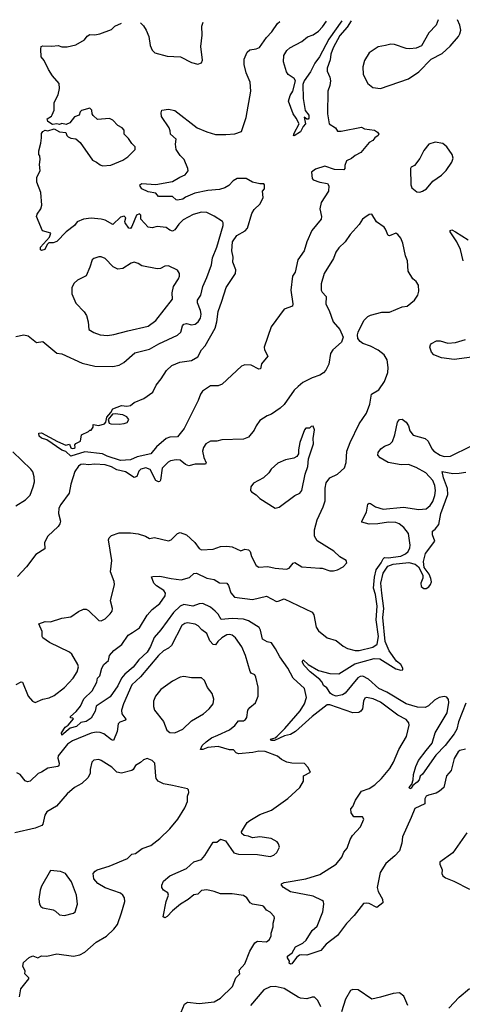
# Model space of a CAD drawing. Extents: x 2057697 to 2160550, y 827490 to 1016834.
# Tile 400 of 509: x 2071372 to 2074858, y 1008515 to 1016277. Entities that reach past the tile are written whole.
import ezdxf

# ---------------------------------------------------------------- set-up
doc = ezdxf.new("R2010")
doc.units = 0

msp = doc.modelspace()

# ---------------------------------------------------------------- linework, layer by layer
at = {"layer": '0CON20XD'}
for points in [[(2073982.9, 1016268.4), (2073951, 1016219), (2073895, 1016151.8), (2073841.7, 1016055), (2073822.2, 1016005), (2073818.1, 1015961.9), (2073793.3, 1015895), (2073795, 1015872.5), (2073815.7, 1015825), (2073821.4, 1015795), (2073815, 1015757.5), (2073798, 1015715), (2073797.7, 1015535), (2073810, 1015455), (2073858.8, 1015425), (2073875, 1015397.1), (2073905, 1015397.1), (2074065, 1015431.2), (2074087.3, 1015417.3), (2074167.5, 1015405), (2074191.7, 1015391.7), (2074200, 1015375), (2074196.7, 1015365), (2074168.8, 1015345), (2074154.2, 1015325.8), (2074125, 1015308.8), (2074058.8, 1015231.2), (2074013.7, 1015206.3), (2073985, 1015182), (2073946.2, 1015165), (2073933.6, 1015126.4), (2073933.3, 1015105), (2073925, 1015093.3), (2073853, 1015097), (2073775, 1015123.3), (2073701.9, 1015098.1), (2073669.4, 1015075), (2073675.7, 1015025.7), (2073683.4, 1015013.4), (2073735.8, 1014995.8), (2073797.5, 1014985), (2073806.2, 1014966.2), (2073804, 1014925), (2073746, 1014835), (2073736, 1014785), (2073749.2, 1014725), (2073746, 1014705), (2073672, 1014615), (2073634, 1014525), (2073614, 1014455), (2073564.2, 1014385), (2073541.9, 1014288.1), (2073521.4, 1014255), (2073506.7, 1014145), (2073523.9, 1014036.1), (2073521.7, 1014018.3), (2073454.5, 1013995.5), (2073353.3, 1013855), (2073298.8, 1013695), (2073301.2, 1013675), (2073326.7, 1013625), (2073278, 1013565), (2073268.8, 1013525), (2073255, 1013522.5), (2073195, 1013553.3), (2073145, 1013556.7), (2073118.8, 1013545), (2072966.3, 1013403.7), (2072935, 1013390), (2072875, 1013391.5), (2072812.3, 1013347.7), (2072796.4, 1013325), (2072778.9, 1013275), (2072742, 1013202), (2072667.8, 1013055), (2072615, 1012989.5), (2072555, 1012987.1), (2072525, 1012976.8), (2072449.9, 1012910.1), (2072405, 1012854.8), (2072298.8, 1012831.2), (2072245, 1012806.5), (2072165, 1012801.6), (2072061.8, 1012835), (2072023.4, 1012853.4), (2071885, 1012871.4), (2071775, 1012835.8), (2071735, 1012873.1), (2071704.6, 1012884.6), (2071585, 1012963.8), (2071545, 1012979.4), (2071525.8, 1012995), (2071522, 1013018), (2071545, 1013019.4), (2071670.9, 1012950.9), (2071735, 1012923.3), (2071765, 1012930), (2071775, 1012902.5), (2071785, 1012896.7), (2071800.7, 1012899.3), (2071810, 1012905), (2071807.5, 1012925), (2071813.3, 1012936.7), (2071850, 1012955), (2071860, 1013005), (2071915, 1013030), (2071925, 1013040), (2071935, 1013040), (2071950, 1013065), (2071950, 1013085), (2071995, 1013077.5), (2072039.7, 1013090.3), (2072051.2, 1013105), (2072057.5, 1013145), (2072090, 1013180), (2072105, 1013210), (2072173.6, 1013236.4), (2072215, 1013230), (2072243.9, 1013236.1), (2072275, 1013258.8), (2072349.7, 1013290.3), (2072419.9, 1013340.1), (2072446.7, 1013395), (2072487.5, 1013445), (2072528.3, 1013511.7), (2072569.7, 1013550.3), (2072632.4, 1013577.6), (2072725, 1013589.4), (2072775, 1013619.2), (2072805.4, 1013674.6), (2072833.1, 1013705), (2072911.4, 1013845), (2072926.3, 1013895), (2072936.4, 1013976.4), (2072965, 1014058), (2072999.1, 1014165), (2073073.1, 1014276.9), (2073074.6, 1014305), (2073051.8, 1014365), (2073052.7, 1014405), (2073042.5, 1014455), (2073047.9, 1014525), (2073082.1, 1014575), (2073147.7, 1014612.3), (2073167.1, 1014632.9), (2073200.3, 1014749.7), (2073220.1, 1014779.9), (2073265.4, 1014825), (2073290.8, 1014875), (2073286, 1014925), (2073300.8, 1014945), (2073300.8, 1014975), (2073295, 1014982), (2073265, 1014981.9), (2073205.5, 1014995.5), (2073155, 1015025.5), (2073085, 1015024.4), (2073052.7, 1015007.3), (2073019.7, 1014970.3), (2072987.6, 1014952.4), (2072945, 1014938.4), (2072855, 1014930.6), (2072750.6, 1014909.4), (2072678.3, 1014878.3), (2072656.5, 1014863.5), (2072615, 1014855.7), (2072605, 1014857.6), (2072575, 1014883), (2072464.6, 1014884.6), (2072445, 1014910), (2072385, 1014920.5), (2072333.3, 1014945), (2072320, 1014965), (2072317.5, 1014975), (2072335, 1014987.1), (2072445, 1014978.9), (2072575, 1015002.5), (2072633, 1015037), (2072676.7, 1015055), (2072698, 1015085), (2072696, 1015105), (2072668, 1015175), (2072637.1, 1015207.1), (2072605.7, 1015255), (2072600, 1015295), (2072603.8, 1015335), (2072559.2, 1015375), (2072557.7, 1015402.3), (2072548.8, 1015425), (2072490, 1015515), (2072487, 1015543), (2072492.5, 1015565), (2072545, 1015572.5), (2072595, 1015561.1), (2072770, 1015425), (2072845, 1015393.5), (2072915, 1015373.3), (2072995, 1015371.4), (2073067.3, 1015377.3), (2073120, 1015395), (2073156, 1015505), (2073194, 1015715), (2073188.8, 1015785), (2073155, 1015857.5), (2073139.2, 1015925), (2073141.5, 1015965), (2073165, 1016020), (2073185, 1016039.2), (2073235, 1016047.5), (2073261.2, 1016058.8), (2073315, 1016136.2), (2073359.3, 1016180.7), (2073403.6, 1016246.4), (2073422.1, 1016262.5)], [(2071543.3, 1015345), (2071545, 1015380), (2071553.6, 1015396.4), (2071573.6, 1015406.4), (2071595, 1015400), (2071645, 1015416.7), (2071685, 1015392.5), (2071737, 1015387), (2071742.5, 1015365), (2071754.2, 1015354.2), (2071775, 1015343.8), (2071815, 1015337.5), (2071849.7, 1015309.7), (2071945, 1015168.8), (2071976.7, 1015155), (2072005, 1015132), (2072025, 1015125.8), (2072088.9, 1015131.1), (2072185, 1015170.6), (2072223.7, 1015196.3), (2072282.5, 1015255), (2072282, 1015275), (2072255, 1015300), (2072230.2, 1015340.2), (2072196.2, 1015375), (2072196.2, 1015405), (2072180, 1015425), (2072145, 1015444), (2072105, 1015484), (2072078.8, 1015498.8), (2071985, 1015490), (2071952, 1015522), (2071943.3, 1015535), (2071940, 1015565), (2071925, 1015580), (2071859.3, 1015560.7), (2071849.3, 1015550.7), (2071840, 1015525), (2071805, 1015512.5), (2071765.9, 1015464.1), (2071739.3, 1015450.7), (2071705, 1015458.8), (2071685, 1015451.2), (2071665, 1015456.2), (2071632, 1015452), (2071595, 1015473.3), (2071588.8, 1015495), (2071623, 1015517), (2071628.3, 1015528.3), (2071643.3, 1015565), (2071643.8, 1015625), (2071676, 1015685), (2071686.2, 1015735), (2071683.8, 1015775), (2071630.8, 1015835), (2071598.6, 1015885), (2071565.7, 1015955.7), (2071541.2, 1015985), (2071537.5, 1016045), (2071542.5, 1016065), (2071555, 1016071.2), (2071625, 1016067.5), (2071675, 1016073.8), (2071705, 1016064), (2071745, 1016062), (2071815, 1016078), (2071882.3, 1016117.7), (2071903.8, 1016146.2), (2071925, 1016159.4), (2071965, 1016158.1), (2072003, 1016167), (2072095, 1016200), (2072121.2, 1016225), (2072173.4, 1016250.4)], [(2072324, 1016251.9), (2072347.9, 1016227.9), (2072368, 1016195), (2072390, 1016145), (2072398.8, 1016075), (2072416.4, 1016036.4), (2072437.5, 1016015), (2072535, 1015988.8), (2072640, 1015985), (2072725, 1015940), (2072775, 1015926.7), (2072803, 1015937), (2072813, 1015957), (2072798, 1016065), (2072810.8, 1016155), (2072808, 1016225), (2072816.4, 1016256.7)], [(2073909.5, 1016267.6), (2073807.4, 1016122.6), (2073734.7, 1015985), (2073696.3, 1015935), (2073662.1, 1015865), (2073613.6, 1015796.4), (2073601.8, 1015765), (2073604.2, 1015655), (2073621.4, 1015561.4), (2073650, 1015525), (2073648.8, 1015501.2), (2073645, 1015492.5), (2073635, 1015492.5), (2073611.7, 1015508.3), (2073623.8, 1015455), (2073603.8, 1015435), (2073585, 1015392.5), (2073535, 1015360.8), (2073530, 1015365), (2073535, 1015383.3), (2073573.8, 1015455), (2073551.1, 1015501.1), (2073525.3, 1015535), (2073488.4, 1015635), (2073501.6, 1015678.4), (2073524.6, 1015715), (2073543.5, 1015795), (2073534.6, 1015814.6), (2073488, 1015845), (2073473.8, 1015865), (2073450, 1015945), (2073453.3, 1015995), (2073476.2, 1016035), (2073498.8, 1016055), (2073593.7, 1016106.3), (2073638.6, 1016141.4), (2073685, 1016156.9), (2073725, 1016187.5), (2073758.2, 1016221.8), (2073789.7, 1016266.3)], [(2074668.5, 1016275.6), (2074653.8, 1016235), (2074595, 1016173.3), (2074537.8, 1016072.2), (2074495, 1016054), (2074445, 1016047.1), (2074415, 1016050.8), (2074325, 1016081.2), (2074295, 1016083.3), (2074253.6, 1016073.6), (2074195, 1016062), (2074125, 1016016.2), (2074088, 1015955), (2074074.3, 1015905.7), (2074078, 1015845), (2074113.3, 1015775), (2074152.7, 1015742.7), (2074215, 1015734), (2074435, 1015812), (2074515, 1015866), (2074612.5, 1015965), (2074698.8, 1016011.2), (2074762.1, 1016067.9), (2074828, 1016145), (2074840, 1016165), (2074845.8, 1016194.2), (2074839.2, 1016235), (2074819.3, 1016277.2)], [(2071340.7, 1013780.7), (2071405, 1013793.3), (2071440, 1013785), (2071505, 1013733.3), (2071555, 1013740), (2071665, 1013649.3), (2071703.3, 1013643.3), (2071865, 1013570.5), (2071965.4, 1013545.4), (2072105, 1013543.8), (2072155, 1013554.5), (2072192, 1013575), (2072279.1, 1013650.9), (2072395, 1013680), (2072468, 1013722), (2072615, 1013789.1), (2072640.9, 1013815), (2072655, 1013863.3), (2072665, 1013877.5), (2072685, 1013883.3), (2072725, 1013871.8), (2072755, 1013875.6), (2072776.9, 1013895), (2072795.4, 1013924.6), (2072801.2, 1013955), (2072795.3, 1013985.3), (2072772.7, 1014045), (2072773.3, 1014065), (2072798.9, 1014105), (2072813.8, 1014175), (2072847.3, 1014245), (2072882.2, 1014345), (2072891.4, 1014398.6), (2072925.3, 1014484.7), (2072974, 1014655), (2072976.2, 1014675), (2072970, 1014685), (2072905, 1014728.8), (2072846.8, 1014756.8), (2072805, 1014759.4), (2072739.8, 1014740.2), (2072660.2, 1014699.8), (2072625, 1014666), (2072595, 1014620.8), (2072575, 1014610.6), (2072555, 1014616.7), (2072525, 1014638.7), (2072455, 1014648), (2072415, 1014635.6), (2072385, 1014641.9), (2072326, 1014705), (2072326.4, 1014735), (2072315, 1014747.5), (2072292, 1014735), (2072255, 1014646.2), (2072245, 1014631.2), (2072233.2, 1014633.2), (2072204.3, 1014675), (2072200.6, 1014685), (2072209.4, 1014715), (2072195, 1014727.1), (2072165, 1014720.5), (2072105, 1014663.8), (2072045, 1014695.5), (2072014.6, 1014704.6), (2071935, 1014712.5), (2071875, 1014704.6), (2071825.5, 1014684.5), (2071805, 1014655.8), (2071738, 1014605), (2071665, 1014528.8), (2071635, 1014518.8), (2071603, 1014517), (2071588.8, 1014505), (2071570, 1014465), (2071545, 1014458.8), (2071535, 1014463.3), (2071536.2, 1014485), (2071606.2, 1014563.8), (2071618.8, 1014595), (2071552.3, 1014612.3), (2071503.8, 1014725), (2071508.8, 1014745), (2071538, 1014785), (2071546.2, 1014815), (2071537.5, 1014915), (2071506.2, 1014995), (2071506.7, 1015035), (2071533.6, 1015086.4), (2071528.8, 1015135), (2071532.5, 1015175), (2071530, 1015205), (2071522.5, 1015215), (2071523.6, 1015243.6), (2071540, 1015305), (2071543.3, 1015345)], [(2074525, 1014917.1), (2074545, 1014924.4), (2074576.2, 1014945), (2074626.2, 1015005), (2074695, 1015050.8), (2074732.6, 1015087.4), (2074776, 1015155), (2074786, 1015185), (2074778.8, 1015215), (2074736, 1015275), (2074705, 1015300), (2074645, 1015312), (2074595, 1015296), (2074554.2, 1015245), (2074525, 1015183.8), (2074481.2, 1015128.8), (2074455, 1015114), (2074450, 1015105), (2074454, 1014975), (2074461.7, 1014951.7), (2074499.5, 1014919.5), (2074525, 1014917.1)], [(2071345, 1011036.7), (2071385, 1011056.7), (2071393.3, 1011053.3), (2071439.2, 1010945), (2071472, 1010905), (2071495, 1010894.2), (2071555, 1010920), (2071605, 1010930), (2071645, 1010950.6), (2071725, 1011013.1), (2071792.2, 1011085), (2071825.6, 1011135), (2071834.3, 1011175), (2071831.4, 1011195), (2071782.9, 1011275), (2071765, 1011291.9), (2071606.4, 1011366.4), (2071554.4, 1011404.4), (2071548, 1011415), (2071550, 1011455), (2071522.5, 1011515), (2071572.3, 1011532.3), (2071615, 1011530.6), (2071705, 1011560), (2071775, 1011570), (2071835, 1011611.4), (2071875, 1011629.4), (2071895, 1011630.6), (2071915, 1011620.8), (2071995, 1011540), (2072015, 1011538.8), (2072045, 1011553.8), (2072085, 1011593.8), (2072100, 1011615), (2072104, 1011635), (2072086.9, 1011695), (2072119.4, 1011825), (2072117, 1011847), (2072086.7, 1011925), (2072098.1, 1012015), (2072073, 1012177), (2072077.1, 1012192.9), (2072095, 1012210), (2072155, 1012230.6), (2072245, 1012231.5), (2072305, 1012224.4), (2072363.8, 1012205), (2072395, 1012187.1), (2072435, 1012196.2), (2072545, 1012170), (2072565, 1012177.5), (2072615, 1012226.7), (2072635, 1012233.3), (2072685, 1012216.2), (2072752, 1012155), (2072785, 1012107.5), (2072805, 1012097.1), (2072895, 1012103.1), (2072955, 1012124.3), (2073005, 1012127.8), (2073045, 1012121.1), (2073115, 1012090), (2073146, 1012104), (2073175, 1012097.1), (2073186.9, 1012085), (2073198.5, 1012045), (2073235.6, 1011975.6), (2073255, 1011960), (2073327.6, 1011967.6), (2073385, 1011954.4), (2073475, 1011944.3), (2073495, 1011952.9), (2073525, 1011992.2), (2073538.1, 1011998.1), (2073595, 1011964), (2073735, 1011953.8), (2073755, 1011953.3), (2073815, 1011933.3), (2073845, 1011932.5), (2073875, 1011940), (2073920, 1011965), (2073950, 1011995), (2073942.5, 1012015), (2073895, 1012043.8), (2073846.8, 1012086.8), (2073715, 1012168), (2073695.5, 1012205.5), (2073693.5, 1012255), (2073714.5, 1012335), (2073763.1, 1012436.9), (2073779.5, 1012485), (2073778.5, 1012585), (2073785.7, 1012625), (2073815, 1012666), (2073876.7, 1012695), (2073930, 1012745), (2073943.2, 1012786.8), (2073949.4, 1012875), (2073975.7, 1012945), (2074045, 1013090), (2074103.5, 1013175), (2074129.5, 1013245), (2074144.4, 1013325.6), (2074201.3, 1013358.7), (2074245.4, 1013424.6), (2074271.9, 1013495), (2074275.6, 1013535), (2074266.9, 1013595), (2074242.5, 1013635), (2074195, 1013671.4), (2074135, 1013703.1), (2074074.6, 1013724.6), (2074055, 1013739.2), (2074034.6, 1013764.6), (2074033.1, 1013793.1), (2074039.3, 1013815), (2074083.5, 1013905), (2074113.7, 1013936.3), (2074135, 1013947.1), (2074225, 1013970.8), (2074285, 1013971.2), (2074385, 1014013.8), (2074425, 1014020), (2074481.2, 1014065), (2074507.5, 1014105), (2074515.8, 1014135.8), (2074513.3, 1014185), (2074495, 1014212.5), (2074467.5, 1014235), (2074432.5, 1014295), (2074426.7, 1014375), (2074410, 1014415), (2074390, 1014515), (2074374.2, 1014555), (2074351.2, 1014585), (2074335, 1014594), (2074285, 1014572.5), (2074275.8, 1014575.8), (2074254.7, 1014624.7), (2074242, 1014642), (2074183.4, 1014683.4), (2074145, 1014743.3), (2074125, 1014741.2), (2074091.2, 1014718.8), (2074073.3, 1014705), (2074046.8, 1014663.2), (2073976, 1014585), (2073935.8, 1014525), (2073885, 1014478), (2073863.3, 1014445), (2073844.4, 1014395), (2073770.6, 1014275), (2073747.1, 1014195), (2073747.8, 1014145), (2073755, 1014128), (2073785.8, 1014095), (2073784, 1014035), (2073810.8, 1013985), (2073840, 1013895), (2073893.8, 1013835), (2073920, 1013775), (2073906.2, 1013735), (2073839.2, 1013675), (2073820, 1013645), (2073807.7, 1013562.3), (2073784.5, 1013515), (2073765, 1013493.6), (2073735.3, 1013474.7), (2073676.1, 1013453.9), (2073603, 1013417), (2073565, 1013385.8), (2073535, 1013356), (2073456, 1013244), (2073425, 1013215.7), (2073355, 1013166.2), (2073322.5, 1013155), (2073265, 1013116.2), (2073235, 1013076.2), (2073218.7, 1013041.3), (2073173.8, 1012985), (2073135, 1012970.5), (2072965, 1012964), (2072925, 1012954.2), (2072875, 1012953.8), (2072837.7, 1012932.3), (2072818.8, 1012905), (2072812, 1012875), (2072821.4, 1012825), (2072840, 1012785), (2072835, 1012772), (2072755, 1012773.3), (2072705, 1012760.5), (2072679.5, 1012769.5), (2072635, 1012803.8), (2072605, 1012808), (2072561.2, 1012798.8), (2072541.7, 1012788.3), (2072495, 1012740.8), (2072482.2, 1012647.8), (2072475, 1012636), (2072465.5, 1012634.5), (2072445, 1012645.6), (2072401.2, 1012731.2), (2072365, 1012743.6), (2072325.4, 1012734.6), (2072310.7, 1012719.3), (2072294, 1012676), (2072275, 1012668.8), (2072205, 1012711.8), (2072138.1, 1012728.1), (2072095, 1012752.1), (2072045, 1012768.9), (2071965, 1012774.4), (2071915, 1012768.5), (2071875, 1012774.4), (2071855, 1012770.5), (2071835, 1012757.8), (2071806.8, 1012715), (2071774.5, 1012615), (2071762.2, 1012545), (2071695.6, 1012455), (2071681.2, 1012425), (2071678.2, 1012385), (2071692.7, 1012325), (2071687.3, 1012302.7), (2071675, 1012280.8), (2071594.4, 1012205), (2071568.6, 1012155), (2071570, 1012105), (2071500.2, 1012059.8), (2071426.2, 1011963.8), (2071355, 1011888.8)], [(2074865.4, 1014375), (2074845, 1014466.2), (2074815.4, 1014525.4), (2074764, 1014605), (2074763.9, 1014616.1), (2074775, 1014621.2), (2074805, 1014605.8), (2074905, 1014542.5)], [(2072065, 1013787.5), (2072115, 1013794.2), (2072224.5, 1013825.5), (2072385, 1013860), (2072444.2, 1013905), (2072576.8, 1014073.2), (2072574.5, 1014125), (2072583.1, 1014175), (2072624, 1014235), (2072631.2, 1014255), (2072630, 1014275), (2072615, 1014303.3), (2072545, 1014336.9), (2072515, 1014334.2), (2072482.5, 1014315), (2072455, 1014313.3), (2072335, 1014337.5), (2072306.2, 1014355), (2072275, 1014364.6), (2072251.2, 1014358.8), (2072183.8, 1014315), (2072145, 1014310.6), (2072109.8, 1014329.8), (2072045, 1014395.6), (2072015, 1014408.5), (2071995, 1014407.8), (2071956.7, 1014395), (2071944.2, 1014385), (2071925.8, 1014325), (2071895, 1014258.8), (2071826.7, 1014225), (2071800.9, 1014199.1), (2071782.5, 1014165), (2071782.5, 1014115), (2071815, 1014041.2), (2071878.8, 1013975), (2071898.8, 1013945), (2071912, 1013895), (2071916.2, 1013835), (2071955, 1013810), (2072005, 1013792.9), (2072065, 1013787.5)], [(2074932.8, 1013617.2), (2074795, 1013599.2), (2074695, 1013611.5), (2074634.5, 1013634.5), (2074616.2, 1013655), (2074603.3, 1013695), (2074606.7, 1013715), (2074616.7, 1013725), (2074655, 1013745.7), (2074685, 1013744.3), (2074745, 1013727.8), (2074805, 1013731.5), (2074883.8, 1013755)], [(2073387.5, 1011317.5), (2073355, 1011364.3), (2073322.7, 1011372.7), (2073284.6, 1011394.6), (2073268.9, 1011465), (2073257.3, 1011485), (2073175, 1011538.9), (2073135, 1011550.3), (2073045, 1011557.1), (2072958.8, 1011548.8), (2072935, 1011590.7), (2072911.4, 1011615), (2072875, 1011645.2), (2072815.7, 1011675), (2072785, 1011672.8), (2072735, 1011653.5), (2072665, 1011665.6), (2072635, 1011653), (2072583.6, 1011605), (2072485, 1011466.2), (2072432.4, 1011407.6), (2072402.5, 1011335), (2072375, 1011290.3), (2072310.4, 1011229.6), (2072265, 1011173.2), (2072201.5, 1011118.5), (2072175.3, 1011085), (2072145, 1011025.6), (2072085, 1010938.6), (2071975.8, 1010864.2), (2071966.9, 1010825), (2071935, 1010772), (2071895, 1010743.3), (2071853, 1010737), (2071820, 1010705), (2071769.2, 1010690.8), (2071705, 1010636.2), (2071701.1, 1010655), (2071730, 1010700), (2071755, 1010716.7), (2071796.7, 1010765), (2071791.7, 1010771.7), (2071772.5, 1010772.5), (2071772.5, 1010785), (2071817.7, 1010822.3), (2071851.2, 1010865), (2071877.6, 1010922.4), (2071944.2, 1010985.8), (2071978.8, 1011055), (2071986.2, 1011085), (2072004.4, 1011105.6), (2072020, 1011165), (2072035.7, 1011194.3), (2072071.2, 1011225), (2072080, 1011265), (2072115, 1011305.5), (2072177.2, 1011352.8), (2072226, 1011424), (2072260, 1011445), (2072315, 1011483.8), (2072375, 1011583.6), (2072415, 1011627.8), (2072475, 1011673.8), (2072516.9, 1011735), (2072519.5, 1011755), (2072507.1, 1011777.1), (2072448.6, 1011815), (2072428.1, 1011835), (2072410, 1011885), (2072421.7, 1011888.3), (2072475, 1011890), (2072565, 1011870.8), (2072645, 1011861.8), (2072709.6, 1011880.4), (2072745, 1011911.9), (2072765, 1011914.5), (2072845, 1011874.1), (2072905, 1011862.8), (2072945, 1011838.7), (2073003.8, 1011833.8), (2073016.6, 1011816.6), (2073035, 1011758.1), (2073065, 1011723.9), (2073205, 1011707.1), (2073315, 1011732.1), (2073395, 1011691.5), (2073408, 1011692), (2073455, 1011712), (2073675.3, 1011605.3), (2073690, 1011585), (2073707, 1011487), (2073725, 1011460), (2073795, 1011404.3), (2073865, 1011382.9), (2073919.2, 1011339.2), (2073955, 1011319.5), (2074015, 1011304.5), (2074047, 1011303), (2074155, 1011329.4), (2074187.5, 1011355), (2074198.9, 1011415), (2074181, 1011545), (2074188.5, 1011655), (2074175, 1011745.8), (2074159.6, 1011795), (2074168, 1011882), (2074180.8, 1011939.2), (2074219.8, 1011995), (2074235, 1012027.7), (2074245, 1012038.3), (2074275, 1012035.2), (2074375, 1012047.2), (2074410.4, 1012065), (2074432.1, 1012085), (2074445.3, 1012114.7), (2074446.8, 1012135), (2074435, 1012225.8), (2074398.2, 1012275), (2074361.9, 1012301.9), (2074335, 1012312.2), (2074276.3, 1012316.3), (2074192, 1012302), (2074125, 1012300), (2074067.5, 1012315), (2074066.7, 1012325), (2074103.1, 1012395), (2074115, 1012457.5), (2074124.3, 1012465.7), (2074135, 1012462.9), (2074175, 1012437.5), (2074235, 1012419.1), (2074395, 1012435.4), (2074515, 1012416.2), (2074575, 1012422.2), (2074605, 1012448.1), (2074625, 1012479.4), (2074641.4, 1012525), (2074647.5, 1012565), (2074642.8, 1012605), (2074626.1, 1012645), (2074570, 1012705), (2074495, 1012748.2), (2074435, 1012770.4), (2074377.6, 1012767.6), (2074275, 1012785.6), (2074212.4, 1012822.4), (2074194, 1012845), (2074195.8, 1012865), (2074215.5, 1012894.5), (2074245, 1012914.3), (2074288.6, 1012931.4), (2074308.5, 1012951.5), (2074327.5, 1013005), (2074348, 1013105), (2074365, 1013126), (2074385, 1013127.1), (2074415.8, 1013105), (2074434.4, 1013075), (2074445.7, 1013035), (2074470.9, 1013000.9), (2074566.6, 1012976.6), (2074589.2, 1012955), (2074617.5, 1012895), (2074633.1, 1012875), (2074683.2, 1012843.2), (2074715, 1012832.5), (2074765, 1012836.9), (2074926.2, 1012913.8)], [(2072155, 1013087.8), (2072195, 1013094.4), (2072219.1, 1013100.9), (2072230.6, 1013125), (2072216.2, 1013146.2), (2072185, 1013160.9), (2072125, 1013170), (2072102.5, 1013167.5), (2072070, 1013125), (2072077.3, 1013097.3), (2072090.3, 1013090.3), (2072155, 1013087.8)], [(2073385, 1012427.5), (2073415, 1012433.3), (2073540, 1012525), (2073580, 1012545), (2073594.6, 1012565), (2073620.5, 1012695), (2073640.6, 1012755), (2073648, 1012815), (2073686.1, 1012933.9), (2073683.8, 1012975), (2073693.8, 1013045), (2073685, 1013072.5), (2073669.3, 1013070.7), (2073655, 1013057.5), (2073625, 1013056.7), (2073615, 1013043.3), (2073577.5, 1012945), (2073567.3, 1012887.3), (2073568, 1012855), (2073555.7, 1012834.3), (2073530.5, 1012819.5), (2073465, 1012807.5), (2073405, 1012782), (2073354, 1012735), (2073334, 1012705), (2073293.8, 1012665), (2073215, 1012622.5), (2073192.5, 1012595), (2073190, 1012565), (2073197.5, 1012555), (2073235, 1012532.5), (2073265, 1012503.8), (2073385, 1012427.5)], [(2071342, 1012445), (2071417.2, 1012492.8), (2071455, 1012528.8), (2071478.9, 1012595), (2071487.8, 1012635), (2071487.6, 1012672.4), (2071475, 1012712), (2071459.1, 1012735), (2071319.4, 1012869.4)], [(2074885, 1010889.4), (2074828.2, 1010741.8), (2074814.3, 1010685), (2074795, 1010647.5), (2074724, 1010555), (2074650, 1010480), (2074545, 1010328.8), (2074526.2, 1010313.8), (2074518, 1010285), (2074504.2, 1010265), (2074470, 1010240), (2074455, 1010219.2), (2074444.1, 1010214.1), (2074439.2, 1010225), (2074459.7, 1010250.3), (2074471.9, 1010285), (2074472.9, 1010327.1), (2074491.4, 1010388.6), (2074512.4, 1010437.6), (2074575, 1010516.9), (2074620.6, 1010575), (2074645.4, 1010654.6), (2074738.1, 1010811.9), (2074752.9, 1010895), (2074748.6, 1010918.6), (2074735.3, 1010935.3), (2074715, 1010942.1), (2074675, 1010932.9), (2074638.6, 1010911.4), (2074592.7, 1010867.3), (2074566.4, 1010853.6), (2074505, 1010856.6), (2074415, 1010883.6), (2074264.5, 1010974.5), (2074200.4, 1011005), (2074118.6, 1011078.6), (2074075, 1011102.3), (2074055, 1011100.4), (2074035, 1011088.8), (2073935, 1010966.7), (2073915, 1010955.6), (2073864.5, 1010945.5), (2073835, 1010953.6), (2073819.5, 1010965), (2073791.2, 1011011.2), (2073765, 1011028.8), (2073754.2, 1011055), (2073736.3, 1011076.3), (2073660, 1011135), (2073613.8, 1011185), (2073597.5, 1011215), (2073605, 1011230), (2073643.8, 1011193.8), (2073725, 1011146.7), (2073815, 1011123.8), (2073885, 1011121.2), (2074012.2, 1011197.8), (2074165, 1011239.9), (2074208.2, 1011238.2), (2074335, 1011160.7), (2074375, 1011148), (2074389.2, 1011150.8), (2074390, 1011165), (2074373.3, 1011195), (2074339.6, 1011219.6), (2074281.4, 1011301.4), (2074252.1, 1011375), (2074232.8, 1011565), (2074239.2, 1011635), (2074223.7, 1011756.3), (2074216, 1011835), (2074234, 1011915), (2074270.7, 1011969.3), (2074315, 1011986), (2074436.9, 1011996.9), (2074487.3, 1011985), (2074513.6, 1011963.6), (2074548.6, 1011898.6), (2074547.8, 1011875), (2074530.5, 1011835), (2074535, 1011808.7), (2074555, 1011793.8), (2074575, 1011794.2), (2074594.1, 1011805.9), (2074608, 1011825), (2074614.7, 1011845), (2074611.8, 1011871.8), (2074597.5, 1011905), (2074559.3, 1011959.3), (2074553.8, 1012005), (2074569.8, 1012070.2), (2074643.3, 1012165), (2074624, 1012215), (2074623.3, 1012245), (2074645, 1012260), (2074672.5, 1012297.5), (2074688.2, 1012385), (2074745.2, 1012534.8), (2074741.8, 1012581.8), (2074710.8, 1012665), (2074700, 1012715), (2074785, 1012700), (2074835, 1012701.8), (2074885, 1012710.8)], [(2072645, 1008454.3), (2072669.2, 1008515), (2072695, 1008532.9), (2072785, 1008520.5), (2072903.8, 1008535), (2072955, 1008562.2), (2073049.5, 1008655), (2073075.4, 1008724.6), (2073105.5, 1008754.5), (2073101.1, 1008785), (2073145.5, 1008835), (2073185.4, 1008934.6), (2073225, 1008998.8), (2073246.1, 1009013.9), (2073315, 1009006.2), (2073340, 1009025), (2073353.8, 1009055), (2073353.9, 1009076.1), (2073370, 1009125), (2073368.8, 1009155), (2073380, 1009195), (2073377.7, 1009207.7), (2073345, 1009242.5), (2073315, 1009256.2), (2073296.2, 1009285), (2073285, 1009292), (2073205, 1009305.6), (2073188, 1009315), (2073160.8, 1009355), (2073135, 1009373.1), (2073045, 1009386.4), (2072955, 1009385.4), (2072905, 1009405.4), (2072846.6, 1009416.6), (2072805, 1009411.8), (2072775, 1009383.3), (2072745, 1009378.8), (2072699.1, 1009340.9), (2072638, 1009305), (2072575, 1009251.2), (2072535, 1009206.2), (2072515, 1009197.5), (2072503.6, 1009203.6), (2072525.7, 1009324.3), (2072543.8, 1009375), (2072540, 1009395), (2072503.8, 1009415), (2072492, 1009435), (2072491.2, 1009455), (2072503.8, 1009485), (2072555, 1009528.1), (2072686.7, 1009585), (2072743, 1009637), (2072805, 1009656.7), (2072831.7, 1009688.3), (2072895, 1009793.3), (2072925, 1009793.8), (2072955, 1009816.2), (2072993.6, 1009803.6), (2073058.3, 1009708.3), (2073095, 1009698), (2073245, 1009696.2), (2073345, 1009681.2), (2073375, 1009691.2), (2073398.8, 1009711.2), (2073418.8, 1009755), (2073411.2, 1009781.2), (2073400, 1009795), (2073352.7, 1009822.7), (2073265, 1009836), (2073207, 1009827), (2073175, 1009840), (2073140, 1009845), (2073121.7, 1009861.7), (2073120, 1009875), (2073142.5, 1009915), (2073165, 1009947.5), (2073185.9, 1009964.1), (2073265, 1010012), (2073355, 1010046), (2073485, 1010136.2), (2073579.2, 1010225), (2073608.8, 1010275), (2073608.8, 1010315), (2073662.5, 1010345), (2073642.5, 1010385), (2073615, 1010413.3), (2073515, 1010415.7), (2073477.5, 1010425), (2073434.5, 1010444.5), (2073401.7, 1010471.7), (2073305, 1010507.5), (2073255, 1010510.8), (2073209.8, 1010500.2), (2073095, 1010489.5), (2073077.8, 1010497.8), (2073055, 1010522), (2073025, 1010522.3), (2072935, 1010546.6), (2072855, 1010540), (2072815, 1010524.5), (2072797.5, 1010525), (2072810, 1010555), (2072840, 1010585), (2072884, 1010616), (2072932.1, 1010637.9), (2073025, 1010679.5), (2073067.8, 1010712.2), (2073095, 1010748.8), (2073135, 1010750), (2073150.9, 1010759.1), (2073160.8, 1010775), (2073169.2, 1010835), (2073184.5, 1010855.5), (2073228.8, 1010891.2), (2073250, 1010945), (2073250.6, 1011015), (2073233.4, 1011093.4), (2073223.1, 1011113.1), (2073196.5, 1011126.5), (2073188.3, 1011138.3), (2073151.5, 1011265), (2073122, 1011332), (2073071.4, 1011405), (2073045, 1011424.4), (2073025, 1011430.5), (2073005, 1011426.5), (2072965, 1011403.6), (2072931.9, 1011375), (2072915, 1011348.8), (2072895, 1011351.4), (2072869.9, 1011379.9), (2072845, 1011437.5), (2072807.3, 1011467.3), (2072779.3, 1011499.3), (2072755, 1011512.5), (2072695, 1011523.5), (2072671.7, 1011518.3), (2072649.5, 1011500.5), (2072567, 1011343), (2072543.6, 1011323.6), (2072505, 1011301.1), (2072465, 1011265.5), (2072323.2, 1011096.8), (2072255, 1011034.3), (2072189.6, 1010885), (2072173.9, 1010835), (2072176.9, 1010805), (2072208.2, 1010761.8), (2072205, 1010754.4), (2072161.5, 1010738.5), (2072148.6, 1010725), (2072140.6, 1010665), (2072110, 1010595), (2072095, 1010598.9), (2072035, 1010647.3), (2072005, 1010658.4), (2071975, 1010661.2), (2071935, 1010652.6), (2071788.1, 1010591.9), (2071750, 1010565), (2071676.4, 1010475), (2071672.3, 1010455), (2071684.5, 1010415), (2071681.4, 1010395), (2071671.5, 1010388.5), (2071595, 1010375.6), (2071545, 1010343.8), (2071517.5, 1010335), (2071456, 1010275), (2071435, 1010269.2), (2071415, 1010278), (2071376.2, 1010326.2), (2071349.8, 1010339.8)], [(2074883.1, 1010526.9), (2074840, 1010515), (2074825.5, 1010504.5), (2074795, 1010453.3), (2074771.3, 1010358.7), (2074734.2, 1010315), (2074713.3, 1010225), (2074680, 1010195), (2074651.4, 1010178.6), (2074592.5, 1010165), (2074574, 1010155), (2074564.2, 1010135), (2074564, 1010095), (2074485, 1010057.5), (2074455, 1009987.5), (2074387.7, 1009835), (2074382.5, 1009785), (2074365, 1009725.7), (2074325.7, 1009684.3), (2074255, 1009625.5), (2074210.4, 1009555), (2074188.9, 1009435), (2074196.9, 1009405), (2074230.6, 1009345), (2074231.5, 1009315), (2074185, 1009278.8), (2074125, 1009308.5), (2074105, 1009313.3), (2074081.4, 1009308.6), (2074006.9, 1009215), (2073945, 1009152.5), (2073875, 1009058.6), (2073785, 1008988.1), (2073745, 1008939.2), (2073635, 1008901.2), (2073595, 1008906), (2073575, 1008902), (2073551.2, 1008885), (2073516.6, 1008833.4), (2073505, 1008831.2), (2073495, 1008840), (2073496.4, 1008856.4), (2073480.8, 1008880.8), (2073482.5, 1008895), (2073518.3, 1008921.7), (2073545, 1008967.5), (2073601.9, 1008998.1), (2073628.1, 1009021.9), (2073675, 1009095.6), (2073715, 1009130), (2073760.5, 1009245), (2073768.6, 1009305), (2073764.3, 1009324.3), (2073755, 1009334), (2073685, 1009366.7), (2073505, 1009401.9), (2073451.2, 1009435), (2073433.3, 1009455), (2073433.3, 1009465), (2073455, 1009474), (2073624.7, 1009505.3), (2073735, 1009537.7), (2073865, 1009620.8), (2073908.6, 1009675), (2073925.7, 1009715), (2073952.2, 1009745), (2073976.1, 1009815), (2073993.6, 1009845), (2074056, 1009915), (2074082.5, 1009975), (2074071.7, 1009991.7), (2074002.9, 1009992.9), (2073984, 1010025), (2073981.2, 1010055), (2073996.2, 1010075), (2074016.9, 1010125), (2074064, 1010196), (2074125, 1010216.2), (2074170, 1010245), (2074222.7, 1010295), (2074286.7, 1010375), (2074315.3, 1010424.7), (2074358.2, 1010525), (2074417.8, 1010625), (2074441.2, 1010715), (2074436.2, 1010735), (2074415, 1010760), (2074350.8, 1010795), (2074215, 1010896.1), (2074155.7, 1010924.3), (2074105, 1010934), (2074091.9, 1010928.1), (2074081.2, 1010905), (2074072, 1010845), (2074060, 1010825), (2074044, 1010816), (2073995, 1010811.9), (2073815, 1010875.3), (2073795, 1010877.2), (2073676.2, 1010785), (2073545, 1010664.7), (2073505, 1010643.1), (2073458.3, 1010631.7), (2073380, 1010595), (2073356.2, 1010595), (2073346.7, 1010605), (2073383.7, 1010616.3), (2073401.3, 1010628.7), (2073461.9, 1010688.1), (2073581.1, 1010828.9), (2073614.5, 1010885), (2073630.5, 1010935), (2073615.3, 1011005.3), (2073526.4, 1011086.4), (2073484.4, 1011165), (2073422.2, 1011255), (2073387.5, 1011317.5)], [(2072595, 1010654), (2072657.2, 1010682.8), (2072725, 1010750), (2072821.2, 1010805), (2072865.4, 1010844.6), (2072896, 1010885), (2072901.7, 1010921.7), (2072888, 1010965), (2072851.4, 1011011.4), (2072828.9, 1011068.9), (2072805, 1011090), (2072725, 1011088.6), (2072665, 1011100), (2072635.6, 1011094.4), (2072575, 1011062.9), (2072485, 1010997.5), (2072441.9, 1010945), (2072425.8, 1010904.2), (2072426.1, 1010863.9), (2072433.8, 1010835), (2072505.5, 1010745.5), (2072530, 1010675), (2072555, 1010658.8), (2072595, 1010654)], [(2071372, 1008575), (2071382.3, 1008637.7), (2071443.3, 1008715), (2071443.3, 1008725), (2071412.5, 1008755), (2071416.7, 1008775), (2071396.7, 1008815), (2071403.3, 1008845), (2071446.4, 1008883.6), (2071475, 1008896.7), (2071515, 1008882.5), (2071545, 1008896.7), (2071586.1, 1008893.9), (2071665, 1008913.3), (2071796.1, 1008893.9), (2071845.8, 1008904.2), (2071885, 1008926.2), (2071975, 1009005.8), (2072055, 1009052), (2072112.7, 1009107.3), (2072141.4, 1009145), (2072174.3, 1009235), (2072200.8, 1009325), (2072198, 1009355), (2072185, 1009376.2), (2072165, 1009390.8), (2072045, 1009433.3), (2071986.9, 1009466.9), (2071956.9, 1009505), (2071951.2, 1009545), (2071966.2, 1009565), (2071983.3, 1009575), (2072076.9, 1009603.1), (2072221.2, 1009665), (2072255, 1009698.6), (2072285.5, 1009704.5), (2072337, 1009743), (2072405, 1009766.9), (2072475, 1009822.9), (2072555, 1009899.2), (2072618.1, 1009975), (2072674, 1010065), (2072694, 1010115), (2072693.8, 1010155), (2072703.3, 1010185), (2072702.5, 1010205), (2072693.8, 1010213.8), (2072575, 1010239.2), (2072503.7, 1010253.7), (2072463.1, 1010273.1), (2072447.8, 1010295), (2072443.6, 1010313.6), (2072436, 1010415), (2072415, 1010436.2), (2072375, 1010453.3), (2072347.7, 1010442.3), (2072325, 1010420.8), (2072285, 1010397.5), (2072266.2, 1010365), (2072255, 1010358), (2072175, 1010337.1), (2072136.2, 1010345), (2072098, 1010385), (2072015, 1010436), (2071995, 1010443.8), (2071955, 1010438.8), (2071940, 1010425), (2071926.1, 1010366.1), (2071927.5, 1010335), (2071909.3, 1010300.7), (2071861.9, 1010255), (2071805, 1010223.3), (2071745, 1010174.3), (2071662.8, 1010077.2), (2071585, 1010032), (2071569.4, 1010005), (2071554.3, 1009935.7), (2071545.6, 1009924.4), (2071495, 1009904.3), (2071334.3, 1009865.7)], [(2074895, 1009867.5), (2074785, 1009710), (2074682.5, 1009635), (2074680.7, 1009620.7), (2074700, 1009575), (2074696.7, 1009545), (2074705, 1009527.5), (2074725, 1009511.2), (2074792.5, 1009485), (2074915, 1009422.5)], [(2071725, 1009214.4), (2071795, 1009234.2), (2071809.2, 1009245), (2071827.5, 1009305), (2071819.2, 1009375), (2071779.3, 1009479.3), (2071733.3, 1009545), (2071695, 1009562), (2071615, 1009570), (2071545, 1009446.7), (2071534.3, 1009415), (2071523.3, 1009345), (2071528.6, 1009305), (2071539.4, 1009285), (2071554.2, 1009275), (2071635, 1009260.8), (2071655, 1009250), (2071685, 1009220.8), (2071725, 1009214.4)], [(2073744.3, 1008495), (2073721.2, 1008545), (2073695, 1008571.2), (2073675, 1008571.2), (2073635, 1008557.5), (2073585, 1008563.3), (2073565, 1008570), (2073455, 1008639.5), (2073385, 1008654.6), (2073345, 1008652.3), (2073295, 1008630), (2073190.7, 1008505)], [(2074430, 1008505), (2074398.8, 1008578.8), (2074365, 1008606.7), (2074315, 1008600), (2074215, 1008570), (2074145, 1008556.2), (2074039.5, 1008629.5), (2073997, 1008633), (2073977, 1008623), (2073938.8, 1008555), (2073906.9, 1008455)], [(2074753.2, 1008485), (2074835, 1008571.5), (2074915, 1008640.4)]]:
    msp.add_lwpolyline(points, dxfattribs=at)

doc.saveas('drawing.dxf')
